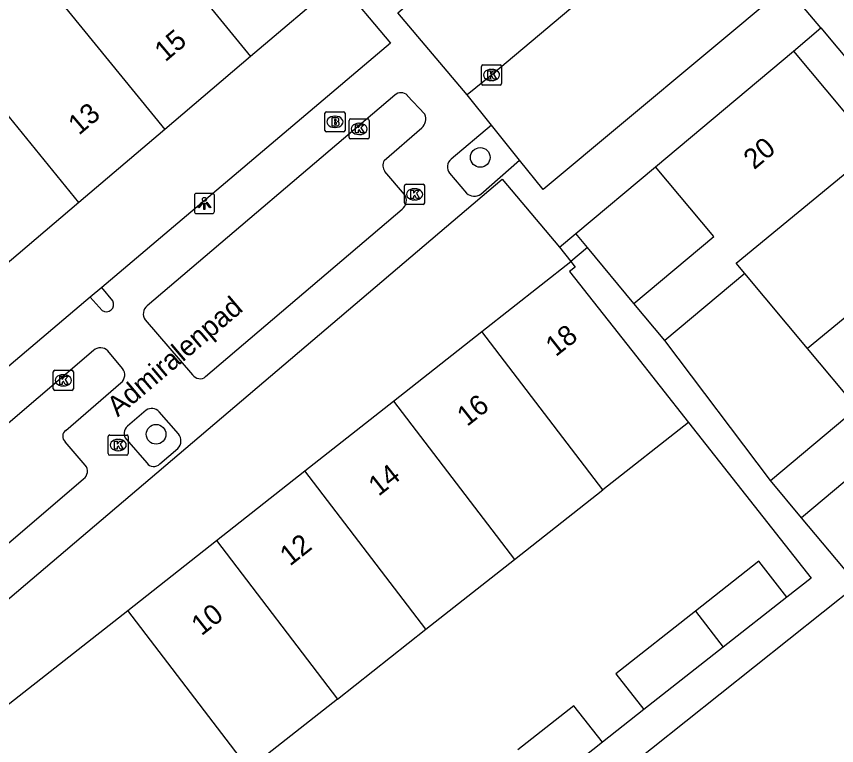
# Model space of a CAD drawing. Extents: x 160379 to 161131, y 383940 to 384849.
# Drawn here: x 160767.81 to 160808.59, y 384399.1 to 384435.36 of the extents above; entities that cross this region are included whole.
import ezdxf

# ---------------------------------------------------------------- set-up
doc = ezdxf.new("R2010")
doc.units = 0
for name, color, linetype in [('IMGEO_Boom', 7, 'Continuous'), ('IMGEO_Brandkraan', 7, 'Continuous'), ('IMGEO_Groenvoorziening', 7, 'Continuous'), ('IMGEO_Hek', 7, 'Continuous'), ('IMGEO_Kolk', 7, 'Continuous'), ('IMGEO_Lichtpunt', 7, 'Continuous'), ('IMGEO_Muur', 7, 'Continuous'), ('IMGEO_Openbare_ruimte_label', 7, 'Continuous'), ('IMGEO_Pand', 7, 'Continuous'), ('IMGEO_Pand_nummerreeks', 7, 'Continuous'), ('IMGEO_Rijbaan_lokaal_open', 7, 'Continuous'), ('IMGEO_Voetpad_open', 7, 'Continuous')]:
    doc.layers.add(name, color=color, linetype=linetype)

msp = doc.modelspace()

# ---------------------------------------------------------------- linework, layer by layer
at = {"layer": 'IMGEO_Boom'}
for centre in [(160790.874, 384428.344), (160774.757, 384414.579)]:
    msp.add_circle(centre, 0.489, dxfattribs=at)
at = {"layer": 'IMGEO_Brandkraan'}
for p, q in [((160783.151, 384429.69), (160783.151, 384430.542)), ((160783.226, 384430.616), (160784.078, 384430.616)), ((160784.152, 384430.542), (160784.152, 384429.69)), ((160783.639, 384430.396), (160783.664, 384430.396)), ((160783.662, 384429.836), (160783.637, 384429.836)), ((160784.078, 384429.616), (160783.226, 384429.616))]:
    msp.add_line(p, q, dxfattribs=at)
for points in [[(160783.151, 384429.69), (160783.151, 384430.542)], [(160783.226, 384430.616), (160784.078, 384430.616)], [(160784.152, 384430.542), (160784.152, 384429.69)], [(160783.499, 384430.316), (160783.499, 384429.916), (160783.712, 384429.916)], [(160783.73, 384430.316), (160783.499, 384430.316)], [(160783.678, 384430.235), (160783.624, 384430.235), (160783.624, 384430.159)], [(160783.624, 384430.159), (160783.677, 384430.159)], [(160783.686, 384430.083), (160783.624, 384430.083), (160783.624, 384430.002)], [(160783.624, 384430.002), (160783.686, 384430.002)], [(160784.078, 384429.616), (160783.226, 384429.616)]]:
    msp.add_lwpolyline(points, dxfattribs=at)
for centre, radius, start, end in [((160783.228, 384430.54), 0.0765, 91.552, 178.448), ((160783.228, 384430.54), 0.0765, 91.552, 178.448), ((160784.076, 384430.54), 0.0765, 1.552, 88.448), ((160784.076, 384430.54), 0.0765, 1.552, 88.448), ((160783.679, 384430.197), 0.0379, 267.8285, 90.9355), ((160783.687, 384430.042), 0.0404, 269.8759, 90.5077), ((160783.734, 384430.171), 0.145, 59.4692, 91.5367), ((160783.759, 384430.218), 0.0922, 285.5137, 58.1501), ((160783.764, 384430.026), 0.105, 301.3115, 78.989), ((160783.228, 384429.692), 0.0765, 181.552, 268.448), ((160783.228, 384429.692), 0.0765, 181.552, 268.448), ((160783.718, 384430.167), 0.251, 268.6676, 293.5347), ((160784.076, 384429.692), 0.0765, 271.552, 358.448), ((160784.076, 384429.692), 0.0765, 271.552, 358.448)]:
    msp.add_arc(centre, radius, start, end, dxfattribs=at)
for centre, major_axis, ratio, start_param, end_param in [((160783.638, 384430.116), (-0.387, 0.002), 0.722429, 4.712389, 7.853982), ((160783.663, 384430.116), (-0.39, 0.002), 0.717154, 1.570796, 4.712389)]:
    msp.add_ellipse(centre, major_axis=major_axis, ratio=ratio, start_param=start_param, end_param=end_param, dxfattribs=at)
at = {"layer": 'IMGEO_Groenvoorziening'}
msp.add_lwpolyline([(160772.059, 384421.878), (160771.486, 384421.393)], dxfattribs=at)
at = {"layer": 'IMGEO_Hek'}
msp.add_lwpolyline([(160796.202, 384423.87), (160795.374, 384423.171)], dxfattribs=at)
at = {"layer": 'IMGEO_Kolk'}
for p, q in [((160791.011, 384432.945), (160791.863, 384432.945)), ((160790.936, 384432.019), (160790.936, 384432.871)), ((160791.424, 384432.725), (160791.449, 384432.725)), ((160791.937, 384432.871), (160791.937, 384432.019)), ((160791.447, 384432.165), (160791.422, 384432.165)), ((160791.863, 384431.945), (160791.011, 384431.945)), ((160784.354, 384429.338), (160784.354, 384430.19)), ((160784.429, 384430.264), (160785.281, 384430.264)), ((160785.355, 384430.19), (160785.355, 384429.338)), ((160784.842, 384430.044), (160784.867, 384430.044)), ((160785.281, 384429.264), (160784.429, 384429.264)), ((160784.865, 384429.484), (160784.84, 384429.484)), ((160787.111, 384426.086), (160787.111, 384426.938)), ((160787.186, 384427.012), (160788.038, 384427.012)), ((160788.112, 384426.938), (160788.112, 384426.086)), ((160787.599, 384426.792), (160787.624, 384426.792)), ((160788.038, 384426.012), (160787.186, 384426.012)), ((160787.622, 384426.232), (160787.597, 384426.232)), ((160769.645, 384416.836), (160769.645, 384417.688)), ((160769.72, 384417.762), (160770.572, 384417.762)), ((160770.133, 384417.542), (160770.158, 384417.542)), ((160770.646, 384417.688), (160770.646, 384416.836)), ((160770.572, 384416.762), (160769.72, 384416.762)), ((160770.156, 384416.982), (160770.131, 384416.982)), ((160772.375, 384413.618), (160772.375, 384414.47)), ((160772.45, 384414.544), (160773.302, 384414.544)), ((160772.863, 384414.324), (160772.888, 384414.324)), ((160773.376, 384414.47), (160773.376, 384413.618)), ((160772.886, 384413.764), (160772.861, 384413.764)), ((160773.302, 384413.544), (160772.45, 384413.544))]:
    msp.add_line(p, q, dxfattribs=at)
for points in [[(160791.011, 384432.945), (160791.863, 384432.945)], [(160790.936, 384432.019), (160790.936, 384432.871)], [(160791.257, 384432.645), (160791.38, 384432.645), (160791.38, 384432.494), (160791.51, 384432.645), (160791.674, 384432.645), (160791.528, 384432.494), (160791.681, 384432.245), (160791.529, 384432.245), (160791.444, 384432.409), (160791.38, 384432.342), (160791.38, 384432.245), (160791.257, 384432.245), (160791.257, 384432.645)], [(160791.937, 384432.871), (160791.937, 384432.019)], [(160791.863, 384431.945), (160791.011, 384431.945)], [(160784.354, 384429.338), (160784.354, 384430.19)], [(160784.429, 384430.264), (160785.281, 384430.264)], [(160785.355, 384430.19), (160785.355, 384429.338)], [(160784.675, 384429.964), (160784.798, 384429.964), (160784.798, 384429.813), (160784.928, 384429.964), (160785.092, 384429.964), (160784.946, 384429.813), (160785.099, 384429.564), (160784.947, 384429.564), (160784.862, 384429.728), (160784.798, 384429.661), (160784.798, 384429.564), (160784.675, 384429.564), (160784.675, 384429.964)], [(160785.281, 384429.264), (160784.429, 384429.264)], [(160787.111, 384426.086), (160787.111, 384426.938)], [(160787.186, 384427.012), (160788.038, 384427.012)], [(160788.112, 384426.938), (160788.112, 384426.086)], [(160787.432, 384426.712), (160787.555, 384426.712), (160787.555, 384426.561), (160787.685, 384426.712), (160787.849, 384426.712), (160787.703, 384426.561), (160787.856, 384426.312), (160787.704, 384426.312), (160787.619, 384426.476), (160787.555, 384426.409), (160787.555, 384426.312), (160787.432, 384426.312), (160787.432, 384426.712)], [(160788.038, 384426.012), (160787.186, 384426.012)], [(160769.645, 384416.836), (160769.645, 384417.688)], [(160769.72, 384417.762), (160770.572, 384417.762)], [(160769.966, 384417.462), (160770.089, 384417.462), (160770.089, 384417.311), (160770.219, 384417.462), (160770.383, 384417.462), (160770.237, 384417.311), (160770.39, 384417.062), (160770.238, 384417.062), (160770.153, 384417.226), (160770.089, 384417.159), (160770.089, 384417.062), (160769.966, 384417.062), (160769.966, 384417.462)], [(160770.646, 384417.688), (160770.646, 384416.836)], [(160770.572, 384416.762), (160769.72, 384416.762)], [(160772.375, 384413.618), (160772.375, 384414.47)], [(160772.45, 384414.544), (160773.302, 384414.544)], [(160772.696, 384414.244), (160772.819, 384414.244), (160772.819, 384414.093), (160772.949, 384414.244), (160773.113, 384414.244), (160772.967, 384414.093), (160773.12, 384413.844), (160772.968, 384413.844), (160772.883, 384414.008), (160772.819, 384413.941), (160772.819, 384413.844), (160772.696, 384413.844), (160772.696, 384414.244)], [(160773.376, 384414.47), (160773.376, 384413.618)], [(160773.302, 384413.544), (160772.45, 384413.544)]]:
    msp.add_lwpolyline(points, dxfattribs=at)
for centre, start, end in [((160791.013, 384432.869), 91.552, 178.448), ((160791.013, 384432.869), 91.552, 178.448), ((160791.861, 384432.869), 1.552, 88.448), ((160791.861, 384432.869), 1.552, 88.448), ((160791.013, 384432.021), 181.552, 268.448), ((160791.013, 384432.021), 181.552, 268.448), ((160791.861, 384432.021), 271.552, 358.448), ((160791.861, 384432.021), 271.552, 358.448), ((160784.431, 384430.188), 91.552, 178.448), ((160784.431, 384430.188), 91.552, 178.448), ((160785.279, 384430.188), 1.552, 88.448), ((160785.279, 384430.188), 1.552, 88.448), ((160784.431, 384429.34), 181.552, 268.448), ((160784.431, 384429.34), 181.552, 268.448), ((160785.279, 384429.34), 271.552, 358.448), ((160785.279, 384429.34), 271.552, 358.448), ((160787.188, 384426.936), 91.552, 178.448), ((160787.188, 384426.936), 91.552, 178.448), ((160788.036, 384426.936), 1.552, 88.448), ((160788.036, 384426.936), 1.552, 88.448), ((160787.188, 384426.088), 181.552, 268.448), ((160787.188, 384426.088), 181.552, 268.448), ((160788.036, 384426.088), 271.552, 358.448), ((160788.036, 384426.088), 271.552, 358.448), ((160769.722, 384417.686), 91.552, 178.448), ((160769.722, 384417.686), 91.552, 178.448), ((160770.57, 384417.686), 1.552, 88.448), ((160770.57, 384417.686), 1.552, 88.448), ((160769.722, 384416.838), 181.552, 268.448), ((160769.722, 384416.838), 181.552, 268.448), ((160770.57, 384416.838), 271.552, 358.448), ((160770.57, 384416.838), 271.552, 358.448), ((160772.452, 384414.468), 91.552, 178.448), ((160772.452, 384414.468), 91.552, 178.448), ((160773.3, 384414.468), 1.552, 88.448), ((160773.3, 384414.468), 1.552, 88.448), ((160772.452, 384413.62), 181.552, 268.448), ((160772.452, 384413.62), 181.552, 268.448), ((160773.3, 384413.62), 271.552, 358.448), ((160773.3, 384413.62), 271.552, 358.448)]:
    msp.add_arc(centre, 0.0765, start, end, dxfattribs=at)
for centre, major_axis, ratio, start_param, end_param in [((160791.423, 384432.445), (-0.387, 0.002), 0.722429, 4.712389, 7.853982), ((160791.448, 384432.445), (-0.39, 0.002), 0.717154, 1.570796, 4.712389), ((160784.841, 384429.764), (-0.387, 0.002), 0.722429, 4.712389, 7.853982), ((160784.866, 384429.764), (-0.39, 0.002), 0.717154, 1.570796, 4.712389), ((160787.598, 384426.512), (-0.387, 0.002), 0.722429, 4.712389, 7.853982), ((160787.623, 384426.512), (-0.39, 0.002), 0.717154, 1.570796, 4.712389), ((160770.132, 384417.262), (-0.387, 0.002), 0.722429, 4.712389, 7.853982), ((160770.157, 384417.262), (-0.39, 0.002), 0.717154, 1.570796, 4.712389), ((160772.862, 384414.044), (-0.387, 0.002), 0.722429, 4.712389, 7.853982), ((160772.887, 384414.044), (-0.39, 0.002), 0.717154, 1.570796, 4.712389)]:
    msp.add_ellipse(centre, major_axis=major_axis, ratio=ratio, start_param=start_param, end_param=end_param, dxfattribs=at)
at = {"layer": 'IMGEO_Lichtpunt'}
for p, q in [((160776.661, 384426.46), (160776.661, 384425.653)), ((160776.661, 384426.46), (160776.661, 384425.653)), ((160777.563, 384426.555), (160776.755, 384426.555)), ((160777.563, 384426.555), (160776.755, 384426.555)), ((160777.657, 384425.653), (160777.657, 384426.46)), ((160777.657, 384425.653), (160777.657, 384426.46)), ((160776.755, 384425.559), (160777.563, 384425.559)), ((160776.755, 384425.559), (160777.563, 384425.559))]:
    msp.add_line(p, q, dxfattribs=at)
for points in [[(160777.035, 384426.124), (160777.074, 384426.096), (160776.886, 384425.834), (160776.848, 384425.861), (160777.035, 384426.124)], [(160777.137, 384426.076), (160777.184, 384426.076), (160777.184, 384425.754), (160777.137, 384425.754), (160777.137, 384426.076)], [(160777.247, 384426.096), (160777.285, 384426.123), (160777.472, 384425.861), (160777.433, 384425.833), (160777.247, 384426.096)]]:
    msp.add_lwpolyline(points, dxfattribs=at)
msp.add_circle((160777.16, 384426.258), 0.0994, dxfattribs=at)
for centre, start, end in [((160776.755, 384426.46), 90, 180), ((160776.755, 384426.46), 90, 180), ((160777.563, 384426.46), 0, 90), ((160777.563, 384426.46), 0, 90), ((160776.755, 384425.653), 180, 270), ((160776.755, 384425.653), 180, 270), ((160777.563, 384425.653), 270, 0), ((160777.563, 384425.653), 270, 360)]:
    msp.add_arc(centre, 0.0946, start, end, dxfattribs=at)
at = {"layer": 'IMGEO_Muur'}
for points in [[(160795.623, 384424.559), (160799.588, 384427.876)], [(160796.202, 384423.87), (160795.623, 384424.559)]]:
    msp.add_lwpolyline(points, dxfattribs=at)
at = {"layer": 'IMGEO_Pand'}
for points in [[(160773.195, 384441.044), (160779.46, 384433.363)], [(160768.925, 384437.418), (160775.19, 384429.737)], [(160783.847, 384437.088), (160779.46, 384433.363)], [(160770.921, 384426.112), (160764.656, 384433.793)], [(160779.46, 384433.363), (160775.19, 384429.737)], [(160799.588, 384427.876), (160806.45, 384433.622)], [(160806.45, 384433.622), (160810.506, 384428.772)], [(160775.19, 384429.737), (160770.921, 384426.112)], [(160804.03, 384422.57), (160803.595, 384423.09), (160810.506, 384428.772)], [(160798.519, 384421.085), (160802.49, 384424.411), (160799.588, 384427.876)], [(160770.921, 384426.112), (160766.651, 384422.487)], [(160814.057, 384424.525), (160807.146, 384418.843)], [(160790.954, 384419.689), (160795.374, 384423.171)], [(160795.374, 384423.171), (160795.591, 384422.897), (160795.317, 384422.681), (160798.412, 384418.754), (160801.234, 384415.172)], [(160804.03, 384422.57), (160800.06, 384419.245)], [(160807.146, 384418.843), (160804.03, 384422.57)], [(160800.06, 384419.245), (160798.519, 384421.085)], [(160786.555, 384416.223), (160790.954, 384419.689)], [(160796.971, 384411.814), (160790.954, 384419.689)], [(160805.303, 384412.28), (160809.617, 384415.888), (160807.146, 384418.843)], [(160782.155, 384412.757), (160786.555, 384416.223)], [(160786.555, 384416.223), (160792.572, 384408.348)], [(160801.234, 384415.172), (160796.971, 384411.814)], [(160811.165, 384414.036), (160806.851, 384410.429)], [(160777.756, 384409.291), (160782.155, 384412.757)], [(160788.172, 384404.882), (160782.155, 384412.757)], [(160806.851, 384410.429), (160805.303, 384412.28)], [(160792.572, 384408.348), (160796.971, 384411.814)], [(160773.357, 384405.825), (160777.756, 384409.291)], [(160777.756, 384409.291), (160783.773, 384401.416)], [(160788.172, 384404.882), (160792.572, 384408.348)], [(160806.124, 384406.482), (160804.725, 384408.264), (160801.574, 384405.79)], [(160806.124, 384406.482), (160802.949, 384403.99)], [(160764.987, 384401.544), (160766.058, 384400.075), (160767.259, 384401.021), (160773.357, 384405.825)], [(160779.374, 384397.95), (160773.357, 384405.825)], [(160801.574, 384405.79), (160797.609, 384402.676), (160799.008, 384400.895)], [(160801.574, 384405.79), (160802.949, 384403.99)], [(160783.773, 384401.416), (160788.172, 384404.882)], [(160802.949, 384403.99), (160799.008, 384400.895)], [(160783.773, 384401.416), (160779.374, 384397.95)], [(160796.958, 384399.268), (160795.525, 384401.082), (160792.749, 384398.891)], [(160796.958, 384399.268), (160794.153, 384397.054)]]:
    msp.add_lwpolyline(points, dxfattribs=at)
at = {"layer": 'IMGEO_Rijbaan_lokaal_open'}
for points in [[(160803.081, 384442.184), (160800.055, 384439.689), (160791.433, 384432.444), (160790.223, 384431.451)], [(160806.084, 384436.845), (160793.999, 384426.749), (160792.832, 384428.202)], [(160791.435, 384429.942), (160790.223, 384431.451)], [(160792.832, 384428.202), (160791.435, 384429.942)]]:
    msp.add_lwpolyline(points, dxfattribs=at)
at = {"layer": 'IMGEO_Voetpad_open'}
for points in [[(160790.223, 384431.451), (160786.779, 384435.536), (160798.106, 384445.096), (160800.301, 384442.454)], [(160783.847, 384437.088), (160786.412, 384434.035), (160772.059, 384421.878)], [(160807.803, 384434.788), (160806.084, 384436.845)], [(160806.45, 384433.622), (160807.803, 384434.788)], [(160807.803, 384434.788), (160848.557, 384386.056)], [(160786.633, 384431.443), (160774.316, 384420.97)], [(160788.115, 384430.491), (160787.25, 384431.427)], [(160786.091, 384428.192), (160787.967, 384429.816)], [(160791.435, 384429.942), (160789.436, 384428.262)], [(160790.9, 384426.524), (160792.832, 384428.202)], [(160787.115, 384426.509), (160786.139, 384427.644)], [(160795.623, 384424.559), (160799.588, 384427.876)], [(160764.987, 384401.544), (160766.143, 384402.467), (160764.703, 384404.097), (160791.971, 384427.259), (160794.818, 384423.886)], [(160789.354, 384427.565), (160790.19, 384426.573)], [(160777.221, 384417.446), (160786.99, 384425.775)], [(160794.818, 384423.886), (160795.623, 384424.559)], [(160798.519, 384421.085), (160796.202, 384423.87), (160795.623, 384424.559)], [(160794.818, 384423.886), (160795.374, 384423.171)], [(160772.607, 384421.208), (160772.059, 384421.878)], [(160771.486, 384421.393), (160759.122, 384410.92), (160757.728, 384412.583), (160756.655, 384411.599)], [(160771.486, 384421.393), (160772.075, 384420.739)], [(160774.222, 384420.274), (160776.572, 384417.542)], [(160805.303, 384412.28), (160800.06, 384419.245)], [(160771.652, 384418.752), (160760.746, 384409.423)], [(160773.089, 384417.847), (160772.354, 384418.723)], [(160770.266, 384414.774), (160773.012, 384417.14)], [(160774.271, 384415.784), (160773.33, 384414.98)], [(160775.873, 384414.596), (160774.903, 384415.701)], [(160801.234, 384415.172), (160807.333, 384407.431), (160806.124, 384406.482)], [(160771.236, 384413.048), (160770.234, 384414.204)], [(160773.279, 384414.326), (160774.293, 384413.154)], [(160774.945, 384413.111), (160775.841, 384413.873)], [(160763.688, 384405.983), (160771.154, 384412.357)], [(160798.235, 384396.937), (160797.689, 384397.598), (160809.626, 384407.111), (160806.851, 384410.429)], [(160799.008, 384400.895), (160796.958, 384399.268)]]:
    msp.add_lwpolyline(points, dxfattribs=at)
for centre, radius, start, end in [((160786.934, 384431.129), 0.435, 43.2749, 133.7542), ((160787.599, 384430.25), 0.569, 310.2795, 24.9866), ((160786.562, 384427.957), 0.527, 153.5213, 216.4904), ((160789.712, 384427.876), 0.474, 125.5365, 221.0438), ((160786.646, 384426.211), 0.555, 308.2479, 32.4227), ((160790.574, 384426.962), 0.547, 225.4389, 306.6652), ((160772.288, 384421.034), 0.364, 234.2132, 28.5842), ((160774.615, 384420.575), 0.495, 127.1541, 217.4625), ((160771.989, 384418.391), 0.493, 42.2479, 133.021), ((160772.701, 384417.532), 0.5, 308.4973, 39.0714), ((160776.94, 384417.785), 0.441, 213.5135, 309.6581), ((160774.538, 384415.367), 0.495, 42.4027, 122.6337), ((160770.483, 384414.476), 0.369, 126.0674, 227.5061), ((160773.636, 384414.627), 0.467, 130.9145, 220.1675), ((160775.446, 384414.253), 0.548, 316.11, 38.8215), ((160770.86, 384412.742), 0.485, 307.3678, 39.0971), ((160774.637, 384413.398), 0.422, 215.4342, 317.0193)]:
    msp.add_arc(centre, radius, start, end, dxfattribs=at)

# ---------------------------------------------------------------- texts
at = {"layer": 'IMGEO_Openbare_ruimte_label'}
msp.add_text('Admiralenpad', height=1, rotation=40.334, dxfattribs=at).set_placement((160772.851, 384415.413))
at = {"layer": 'IMGEO_Pand_nummerreeks'}
for s, rotation, p in [('15', 40.3347, (160775.215, 384433.065)), ('13', 40.3347, (160770.922, 384429.42)), ('20', 39.9416, (160804.494, 384427.706)), ('18', 38.2327, (160794.627, 384418.406)), ('16', 38.2327, (160790.222, 384414.936)), ('14', 38.2327, (160785.818, 384411.467)), ('12', 38.2327, (160781.413, 384407.996)), ('10', 38.2327, (160777.013, 384404.53))]:
    msp.add_text(s, height=1, rotation=rotation, dxfattribs=at).set_placement(p)

doc.saveas('drawing.dxf')
